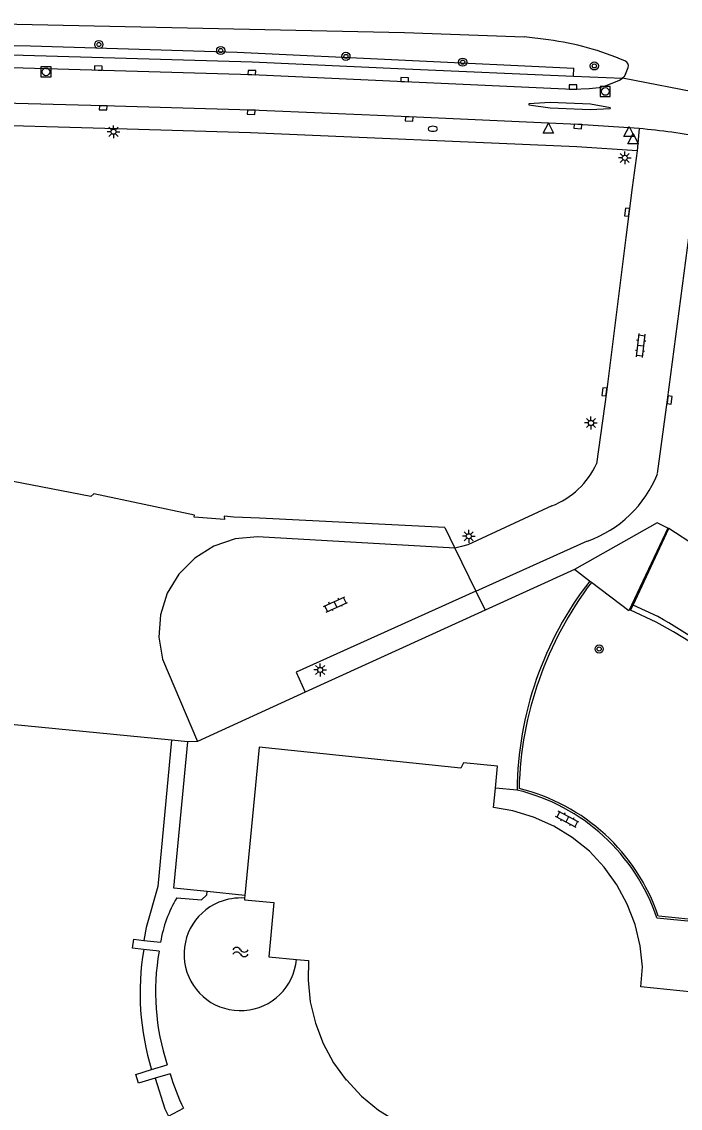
# Model space of a CAD drawing. Extents: x 132994 to 136000, y 393499 to 395512.
# Drawn here: x 133354.5 to 133418.9, y 394938.7 to 395044.9 of the extents above; entities that cross this region are included whole.
import ezdxf

# ---------------------------------------------------------------- set-up
doc = ezdxf.new("R2010")
doc.units = 0
for name, color, linetype in [('gg-afsc-hekwerk', 7, 'Continuous'), ('gg-afsc-muur', 7, 'Continuous'), ('gg-bbg-hoofdgebouw', 7, 'Continuous'), ('gg-knt-BGT kruinlijn', 7, 'Continuous'), ('gg-knt-verharding', 7, 'Continuous'), ('gg-knt-verharding nz', 7, 'Continuous'), ('gg-kntw-beschoeiing', 7, 'Continuous'), ('gg-kwrk-keermuur', 7, 'Continuous'), ('gt-grn-groengrens', 7, 'Continuous'), ('gt-grn-vlakafsluiter', 7, 'Continuous'), ('gt-grn-weggrens', 7, 'Continuous'), ('gt-symb-boom', 7, 'Continuous'), ('gt-symb-brandkraan', 7, 'Continuous'), ('gt-symb-klinker verharding', 7, 'Continuous'), ('gt-symb-kolk', 7, 'Continuous'), ('gt-symb-lichtmast', 7, 'Continuous'), ('gt-symb-rioolschacht', 7, 'Continuous'), ('gt-symb-waterafsluiter', 7, 'Continuous'), ('gt-symb-watersymbool', 7, 'Continuous')]:
    doc.layers.add(name, color=color, linetype=linetype)

# ---------------------------------------------------------------- blocks, each defined once
blk = doc.blocks.new('gt0-LMAST')
at = {"layer": 'gt-symb-lichtmast'}
for p, q in [((-0.18, 0.17), (-0.45, 0.44)), ((0, 0.25), (0, 0.62)), ((0.17, 0.17), (0.44, 0.44)), ((-0.25, 0), (-0.63, 0)), ((-0.18, -0.18), (-0.45, -0.45)), ((0, -0.25), (0, -0.63)), ((0.44, -0.45), (0.17, -0.18)), ((0.25, 0), (0.62, 0))]:
    blk.add_line(p, q, dxfattribs=at)
blk.add_circle((0, 0), 0.25, dxfattribs=at)
blk = doc.blocks.new('gt0-WAFSL')
at = {"layer": 'gt-symb-waterafsluiter'}
for p, q in [((-0.5, -0.33), (0, 0.67)), ((0, 0.67), (0.5, -0.33)), ((0.5, -0.33), (-0.5, -0.33))]:
    blk.add_line(p, q, dxfattribs=at)
blk = doc.blocks.new('gt0-KOLK')
at = {"layer": 'gt-symb-kolk'}
blk.add_lwpolyline([(0, 0), (0.37, 0), (0.37, 0.4), (-0.38, 0.4), (-0.38, 0), (0, 0)], dxfattribs=at)
blk = doc.blocks.new('gt0-KL1')
at = {"layer": 'gt-symb-klinker verharding'}
for p, q in [((-1.15, 0.3), (1.15, 0.3)), ((-1, -0.3), (-1, 0.3)), ((-0.5, 0.3), (-0.5, 0.45)), ((0, -0.3), (0, 0.3)), ((0.5, 0.3), (0.5, 0.45)), ((1, -0.3), (1, 0.3)), ((-1.15, -0.3), (1.15, -0.3)), ((-0.5, -0.45), (-0.5, -0.3)), ((0.5, -0.45), (0.5, -0.3))]:
    blk.add_line(p, q, dxfattribs=at)
blk = doc.blocks.new('gt0-BOOM')
at = {"layer": 'gt-symb-boom'}
for radius in [0.4, 0.2]:
    blk.add_circle((0, 0), radius, dxfattribs=at)
blk = doc.blocks.new('gt0-WA')
at = {"layer": 'gt-symb-watersymbool'}
for centre, start, end in [((-0.32, 0.02), 28.0725, 151.9275), ((0.43, 0.42), 208.0725, 331.9275), ((-0.32, -0.43), 28.0725, 151.9275), ((0.43, -0.03), 208.0725, 331.9275)]:
    blk.add_arc(centre, 0.425, start, end, dxfattribs=at)
blk = doc.blocks.new('gt0-BR')
at = {"layer": 'gt-symb-brandkraan'}
for centre, radius, start, end in [((-0.24, 0), 0.206, 107.5669, 252.4331), ((0.6, -2.66), 3, 106.892, 107.5669), ((0, -0.69), 0.938, 73.108, 106.892), ((-0.6, -2.66), 3, 72.4331, 73.108), ((0.24, 0), 0.206, 287.567, 72.4331), ((0.6, 2.66), 3, 252.4331, 253.108), ((0, 0.69), 0.938, 253.108, 286.8921), ((-0.6, 2.66), 3, 286.8921, 287.567)]:
    blk.add_arc(centre, radius, start, end, dxfattribs=at)
blk = doc.blocks.new('gt0-RS')
at = {"layer": 'gt-symb-rioolschacht'}
blk.add_lwpolyline([(-0.5, -0.5), (0.5, -0.5), (0.5, 0.5), (-0.5, 0.5)], close=True, dxfattribs=at)
blk.add_circle((0, 0), 0.375, dxfattribs=at)

msp = doc.modelspace()

# ---------------------------------------------------------------- linework, layer by layer
at = {"layer": 'gg-afsc-hekwerk'}
for p, q in [((133395.86, 394995.46), (133396.85, 394993.44)), ((133396.85, 394993.44), (133398.91, 394989.23)), ((133408.54, 394991.36), (133399.82, 394987.37)), ((133410.03, 394990.23), (133408.54, 394991.36)), ((133410.2, 394990.1), (133410.03, 394990.23)), ((133398.91, 394989.23), (133399.82, 394987.37)), ((133399.82, 394987.37), (133382.21, 394979.35)), ((133382.21, 394979.35), (133371.68, 394974.55)), ((133369.12, 394974.66), (133325.48, 394978.96)), ((133370.72, 394974.51), (133369.12, 394974.66)), ((133371.68, 394974.55), (133370.72, 394974.51)), ((133376.3, 394959.48), (133372.62, 394959.86))]:
    msp.add_line(p, q, dxfattribs=at)
for points in [[(133417.66, 394995.42), (133413.87, 394987.33), (133410.2, 394990.1)], [(133372.62, 394959.86), (133369.37, 394960.2), (133370.72, 394974.51)]]:
    msp.add_lwpolyline(points, dxfattribs=at)
at = {"layer": 'gg-afsc-muur'}
for centre, radius, start, end in [((133375.88, 394953.7), 5.54, 85.848, 112.3344), ((133375.87, 394953.73), 5.51, 112.4227, 354.7179)]:
    msp.add_arc(centre, radius, start, end, dxfattribs=at)
at = {"layer": 'gg-bbg-hoofdgebouw'}
msp.add_line((133376.3, 394959.48), (133376.28, 394959.23), dxfattribs=at)
for points in [[(133400.82, 394969.99), (133401.02, 394972.12), (133397.68, 394972.45), (133397.42, 394971.93), (133377.71, 394973.99), (133376.3, 394959.48)], [(133451.58, 394937.54), (133452.91, 394951.7), (133420.55, 394954.8), (133420.12, 394950.03), (133415.03, 394950.55), (133415.2, 394952.49), (133414.97, 394954.56), (133414.49, 394956.66), (133413.71, 394958.63), (133412.69, 394960.51), (133411.45, 394962.25), (133410, 394963.82), (133408.33, 394965.16), (133406.51, 394966.27), (133404.55, 394967.14), (133402.52, 394967.75), (133400.64, 394968.08), (133400.82, 394969.99)], [(133376.28, 394959.23), (133376.26, 394959.06), (133379.15, 394958.79), (133378.66, 394953.48), (133381.36, 394953.23)], [(133381.36, 394953.23), (133382.53, 394953.12), (133382.5, 394951.21), (133382.71, 394949.09), (133383.21, 394946.99), (133383.97, 394945.01), (133384.99, 394943.13), (133386.2, 394941.43), (133386.26, 394941.47), (133387.73, 394939.86), (133389.38, 394938.49), (133391.25, 394937.36), (133391.21, 394937.3), (133391.86, 394937.03)]]:
    msp.add_lwpolyline(points, dxfattribs=at)
at = {"layer": 'gg-knt-BGT kruinlijn'}
msp.add_lwpolyline([(133452.96, 394967.48), (133451.09, 394967.86), (133446.14, 394969.73), (133442.82, 394971.65), (133440.99, 394973.66), (133435.59, 394981.03), (133431.9, 394985.66), (133427.32, 394989.39), (133420.47, 394993.61), (133417.76, 394995.38)], dxfattribs=at)
at = {"layer": 'gg-knt-verharding'}
for p, q in [((133406.01, 395043.16), (133403.62, 395043.44)), ((133413.55, 395039.79), (133413.81, 395040.45)), ((133414.87, 395034.48), (133414.68, 395032.31)), ((133414.68, 395032.31), (133414.2, 395028.73)), ((133414.2, 395028.73), (133413.57, 395023.83)), ((133398.91, 394989.23), (133409.83, 394994.15)), ((133416.61, 394957.29), (133455.74, 394953.51)), ((133366.42, 394955.09), (133368.06, 394954.91)), ((133367.92, 394954.03), (133366.4, 394954.2)), ((133367.18, 394942.45), (133368.71, 394942.93)), ((133369, 394942.05), (133367.52, 394941.61)), ((133368.84, 394937.91), (133370.3, 394938.67))]:
    msp.add_line(p, q, dxfattribs=at)
for points in [[(133300.7, 395044.82), (133312.52, 395044.88), (133343.34, 395044.93), (133391.93, 395043.88), (133403.62, 395043.44)], [(133334.29, 395040.67), (133348.97, 395040.58), (133376.99, 395039.76), (133391.93, 395039.07), (133408.4, 395038.35), (133409.97, 395038.4), (133410.95, 395038.51), (133411.35, 395038.59), (133411.73, 395038.73), (133412.96, 395039.23), (133413.23, 395039.41)], [(133413.55, 395039.79), (133413.36, 395039.52), (133413.23, 395039.41)], [(133414.87, 395034.48), (133408.88, 395034.89), (133392.38, 395035.62), (133376.92, 395036.28), (133362.45, 395036.71), (133348.98, 395037.07), (133344.18, 395037.16)], [(133414.68, 395032.31), (133408.78, 395032.69), (133376.86, 395034.07), (133362.6, 395034.49), (133348.92, 395034.87), (133344.1, 395034.97), (133339.25, 395034.98), (133334.4, 395034.94)], [(133416.68, 395000.74), (133417.65, 395007.96), (133419.93, 395025.3), (133420.93, 395031.41)], [(133413.57, 395023.83), (133411.67, 395008.72), (133410.71, 395001.7)], [(133406.34, 394997.58), (133398.13, 394993.79), (133397.51, 394993.6), (133396.85, 394993.44)], [(133369.65, 394959.26), (133372.07, 394959.05), (133372.58, 394959.55), (133372.62, 394959.86)], [(133366.4, 394954.2), (133365.33, 394954.32), (133365.44, 394955.2), (133366.42, 394955.09)], [(133367.52, 394941.61), (133365.92, 394941.13), (133365.65, 394941.97), (133367.18, 394942.45)]]:
    msp.add_lwpolyline(points, dxfattribs=at)
for centre, radius, start, end in [((133402.41, 395015.55), 27.84, 66.56, 82.5549), ((133413.27, 395040.58), 0.557, 346.1562, 67.3276), ((133410.71, 394982.3), 52.34, 78.3858, 85.4395), ((133403.41, 395005.06), 8.03, 291.3897, 335.3048), ((133405.94, 395005.04), 11.57, 289.623, 338.1431), ((133436.84, 394969.46), 33.91, 142.2334, 179.4431), ((133398.41, 394951.11), 19.22, 18.7404, 76.419), ((133380.54, 394952.81), 12.66, 149.3997, 170.4564), ((133390.46, 394950.07), 22.89, 170.0377, 198.1849), ((133393.14, 394949.42), 25.24, 196.9591, 205.1931)]:
    msp.add_arc(centre, radius, start, end, dxfattribs=at)
at = {"layer": 'gg-knt-verharding nz'}
msp.add_line((133422.22, 395037.68), (133413.23, 395039.41), dxfattribs=at)
msp.add_lwpolyline([(133410.11, 395036.86), (133406.16, 395037.03), (133404.07, 395036.91), (133404.07, 395036.81), (133406.17, 395036.5), (133410.07, 395036.36), (133412.04, 395036.43), (133412.06, 395036.52), (133410.11, 395036.86)], dxfattribs=at)
at = {"layer": 'gg-kntw-beschoeiing'}
msp.add_line((133416.75, 394957.48), (133455.76, 394953.71), dxfattribs=at)
for centre, radius, start, end in [((133437.98, 394969.02), 34.87, 142.801, 178.4677), ((133398.55, 394951.28), 19.22, 18.8004, 76.2362)]:
    msp.add_arc(centre, radius, start, end, dxfattribs=at)
at = {"layer": 'gg-kwrk-keermuur'}
for p, q in [((133414.27, 394987.89), (133417.76, 394995.38)), ((133417.76, 394995.38), (133417.66, 394995.42))]:
    msp.add_line(p, q, dxfattribs=at)
msp.add_lwpolyline([(133419.9, 394984.27), (133418.24, 394985.27), (133416.53, 394986.2), (133414.03, 394987.39), (133414.27, 394987.89)], dxfattribs=at)
at = {"layer": 'gt-grn-groengrens'}
for p, q in [((133408.45, 395039.6), (133408.49, 395040.4)), ((133408.45, 395039.6), (133413.23, 395039.41)), ((133416.71, 394986.75), (133414.27, 394987.89))]:
    msp.add_line(p, q, dxfattribs=at)
for points in [[(133303.18, 395043.1), (133303.15, 395042.23), (133307.48, 395042.21), (133323.27, 395042.25), (133334.27, 395042.15), (133348.98, 395041.83), (133377.03, 395041.01), (133391.99, 395040.32), (133408.45, 395039.6)], [(133303.18, 395043.1), (133326.49, 395043.16), (133355.33, 395042.58), (133375.55, 395041.95), (133408.49, 395040.4)], [(133417.66, 394995.42), (133416.63, 394995.94), (133408.54, 394991.36)], [(133369.12, 394974.66), (133367.78, 394960.35), (133366.65, 394956.36), (133366.42, 394955.09)], [(133367.52, 394941.61), (133368.47, 394938.61), (133368.84, 394937.91)]]:
    msp.add_lwpolyline(points, dxfattribs=at)
for centre, radius, start, end in [((133388.35, 394936.71), 57.52, 50.6961, 60.4634), ((133391.66, 394949.97), 25.6, 170.497, 197.0962)]:
    msp.add_arc(centre, radius, start, end, dxfattribs=at)
at = {"layer": 'gt-grn-vlakafsluiter'}
msp.add_line((133402.93, 394969.79), (133400.82, 394969.99), dxfattribs=at)
msp.add_lwpolyline([(133395.86, 394995.46), (133377.75, 394996.39), (133375.23, 394996.49), (133374.27, 394996.57), (133374.3, 394996.24), (133371.36, 394996.47), (133371.37, 394996.67), (133361.52, 394998.75), (133361.24, 394998.5), (133352.62, 395000.17)], dxfattribs=at)
at = {"layer": 'gt-grn-weggrens'}
for points in [[(133396.85, 394993.44), (133377.54, 394994.55), (133375.35, 394994.35), (133373.27, 394993.65), (133371.4, 394992.48), (133369.86, 394990.92), (133368.72, 394989.04), (133368.05, 394986.94), (133367.89, 394984.75), (133368.24, 394982.58), (133371.68, 394974.55)], [(133398.91, 394989.23), (133381.32, 394981.31), (133382.21, 394979.35)]]:
    msp.add_lwpolyline(points, dxfattribs=at)

# ---------------------------------------------------------------- block references
at = {"layer": 'gt-symb-boom'}
for p in [(133362.03, 395042.7), (133373.95, 395042.12), (133386.19, 395041.54), (133397.61, 395040.98), (133410.49, 395040.61), (133410.96, 394983.59)]:
    msp.add_blockref('gt0-BOOM', p, dxfattribs=at)
at = {"layer": 'gt-symb-brandkraan'}
msp.add_blockref('gt0-BR', (133394.69, 395034.46), dxfattribs=at)
at = {"layer": 'gt-symb-klinker verharding'}
for p, rotation in [((133415.01, 395013.27), -96.60603415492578), ((133385.17, 394987.95), 24.25908445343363), ((133407.83, 394966.92), 152.15337781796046)]:
    msp.add_blockref('gt0-KL1', p, dxfattribs=dict(at, rotation=rotation))
at = {"layer": 'gt-symb-kolk'}
for p, rotation in [((133361.97, 395040.2), -1.6787532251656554), ((133376.99, 395039.76), -2.106759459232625), ((133391.93, 395039.07), -2.5025229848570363), ((133362.45, 395036.71), 178.46645083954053), ((133376.92, 395036.28), 177.909369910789), ((133392.38, 395035.62), 177.57844683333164), ((133408.88, 395034.89), 176.75437134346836), ((133413.88, 395026.29), 82.70443985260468), ((133411.67, 395008.72), 82.70443985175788), ((133417.65, 395007.96), -97.64386978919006)]:
    msp.add_blockref('gt0-KOLK', p, dxfattribs=dict(at, rotation=rotation))
msp.add_blockref('gt0-KOLK', (133408.4, 395038.35), dxfattribs=at)
at = {"layer": 'gt-symb-lichtmast'}
for p in [(133363.46, 395034.17), (133413.47, 395031.62), (133410.16, 395005.69), (133398.21, 394994.61), (133383.68, 394981.54)]:
    msp.add_blockref('gt0-LMAST', p, dxfattribs=at)
at = {"layer": 'gt-symb-rioolschacht'}
for p in [(133356.85, 395040.03), (133411.55, 395038.11)]:
    msp.add_blockref('gt0-RS', p, dxfattribs=at)
at = {"layer": 'gt-symb-waterafsluiter'}
for p in [(133405.99, 395034.35), (133413.88, 395034.03), (133414.27, 395033.32)]:
    msp.add_blockref('gt0-WAFSL', p, dxfattribs=at)
at = {"layer": 'gt-symb-watersymbool'}
msp.add_blockref('gt0-WA', (133375.82, 394953.96), dxfattribs=at)

doc.saveas('drawing.dxf')
